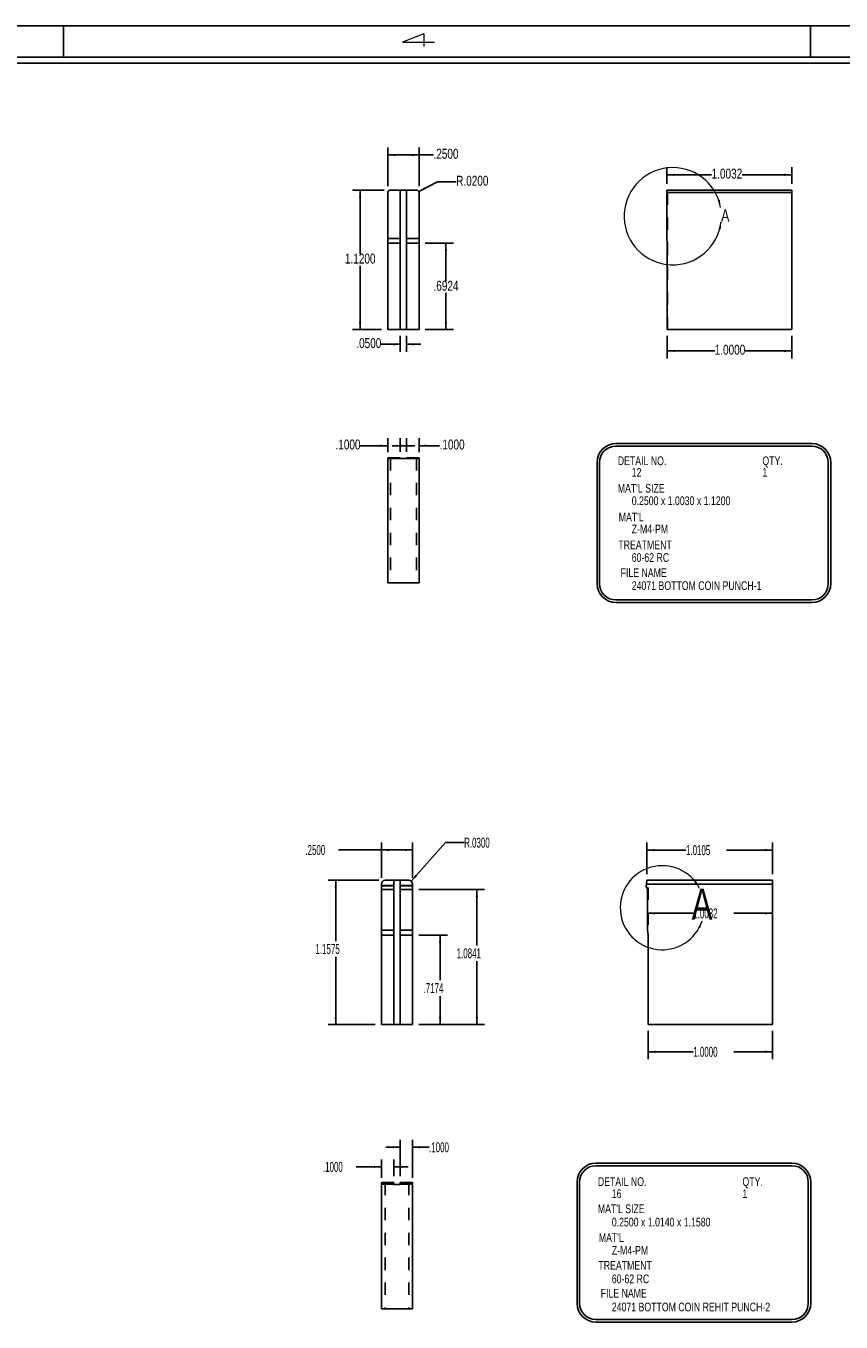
# Model space of a CAD drawing. Header units: inches. Extents: x 1880 to 2363, y -453 to -54.
# Tile 769 of 1056: x 2030.65 to 2037.19, y -168.31 to -157.9. Entities that reach past the tile are written whole.
import ezdxf

# ---------------------------------------------------------------- set-up
doc = ezdxf.new("R2010")
doc.units = ezdxf.units.IN
doc.header["$LTSCALE"] = 0.5
doc.header["$MEASUREMENT"] = 0
doc.linetypes.add('HIDDEN', pattern=[0.225, 0.15, -0.075])
for name, color, linetype in [('SID-M-D', 42, 'Continuous'), ('SID-M-H', 4, 'HIDDEN'), ('SID-M-M', 233, 'Continuous'), ('SID-M-S', 105, 'Continuous')]:
    doc.layers.add(name, color=color, linetype=linetype)
doc.styles.add('R', font='ROMAND.SHX')
doc.styles.add('SLDTEXTSTYLE0', font='TXT', dxfattribs={"width": 0.595745})

# ---------------------------------------------------------------- blocks, each defined once
blk = doc.blocks.new('*U9')
at = {"layer": 'SID-M-S'}
for p, q in [((0, 22.55), (-34, 22.55)), ((-23, 22.55), (-23, 22.3)), ((-17, 22.55), (-17, 22.3)), ((0, 22.3), (-34, 22.3)), ((0, 22.25), (-34, 22.25))]:
    blk.add_line(p, q, dxfattribs=at)
at = {"layer": 'SID-M-D', "style": 'R', "width": 4}
blk.add_text('4', height=0.1, dxfattribs=at).set_placement((-20.327, 22.386))

msp = doc.modelspace()

# ---------------------------------------------------------------- linework, layer by layer
at = {"color": 7, "linetype": 'Continuous', "lineweight": 18}
for centre, radius, start, end in [((2035.84282, -159.42934), 0.39031, 10.236711, 353.387246), ((2035.75788, -164.97971), 0.33738, 27.089102, 341.881116)]:
    msp.add_arc(centre, radius, start, end, dxfattribs=at)
for points in [[(2036.22692, -159.35998), (2036.22069, -159.29959), (2036.20283, -159.30426)], [(2036.23054, -159.47429), (2036.21002, -159.53142), (2036.22814, -159.53495)], [(2036.05825, -164.82607), (2036.03411, -164.77037), (2036.01849, -164.7802)], [(2036.07853, -165.08463), (2036.04641, -165.13614), (2036.06338, -165.14341)]]:
    msp.add_solid(points, dxfattribs=at)
at = {"layer": 'SID-M-D'}
for p, q in [((2033.55429, -159.18901), (2033.55429, -158.87796)), ((2033.55429, -158.93796), (2033.92069, -158.93796)), ((2033.80429, -159.18901), (2033.80429, -158.87796)), ((2035.79528, -159.16901), (2035.79528, -159.03705)), ((2036.79853, -159.16901), (2036.79853, -159.03705)), ((2033.80217, -159.23004), (2033.95309, -159.15435)), ((2033.95309, -159.15435), (2034.10309, -159.15435)), ((2035.79528, -159.09705), (2036.1546, -159.09705)), ((2036.79853, -159.09705), (2036.39843, -159.09705)), ((2033.52429, -159.21901), (2033.27145, -159.21901)), ((2033.33145, -159.21901), (2033.33145, -159.73163)), ((2033.85429, -159.64656), (2034.08044, -159.64656)), ((2034.02044, -159.64656), (2034.02044, -159.94995)), ((2033.33145, -160.33901), (2033.33145, -159.82688)), ((2034.02044, -160.33901), (2034.02044, -160.0452)), ((2033.50429, -160.33901), (2033.27145, -160.33901)), ((2033.65429, -160.38901), (2033.65429, -160.5177)), ((2033.70429, -160.38901), (2033.70429, -160.5177)), ((2033.85429, -160.33901), (2034.08044, -160.33901)), ((2035.79853, -160.38901), (2035.79853, -160.57063)), ((2036.79853, -160.38901), (2036.79853, -160.57063)), ((2033.65429, -160.4577), (2033.50031, -160.4577)), ((2033.70429, -160.4577), (2033.81968, -160.4577)), ((2035.79853, -160.51063), (2036.17926, -160.51063)), ((2036.79853, -160.51063), (2036.42309, -160.51063)), ((2033.55429, -161.32298), (2033.55429, -161.21151)), ((2033.65429, -161.31974), (2033.65429, -161.21151)), ((2033.70429, -161.31974), (2033.70429, -161.21151)), ((2033.80429, -161.32298), (2033.80429, -161.21151)), ((2033.55429, -161.27151), (2033.33303, -161.27151)), ((2033.76968, -161.27151), (2033.58891, -161.27151)), ((2033.80429, -161.27151), (2033.96987, -161.27151)), ((2033.50211, -164.73947), (2033.50211, -164.45637)), ((2033.74202, -164.76703), (2034.01696, -164.45711)), ((2033.75211, -164.73947), (2033.75211, -164.45637)), ((2034.01696, -164.45711), (2034.16696, -164.45711)), ((2035.63345, -164.70947), (2035.63345, -164.4573)), ((2036.64392, -164.70947), (2036.64392, -164.4573)), ((2033.50211, -164.51637), (2033.15769, -164.51637)), ((2033.75211, -164.51637), (2033.50211, -164.51637)), ((2035.63345, -164.5173), (2035.9486, -164.5173)), ((2036.64392, -164.5173), (2036.27371, -164.5173)), ((2033.48211, -164.75947), (2033.07511, -164.75947)), ((2033.13511, -164.75947), (2033.13511, -165.24725)), ((2033.80211, -164.83287), (2034.32917, -164.83287)), ((2034.26917, -164.83287), (2034.26917, -165.28183)), ((2035.64067, -165.02479), (2036.00729, -165.02479)), ((2036.64392, -165.02479), (2036.3324, -165.02479)), ((2033.80211, -165.19953), (2034.03389, -165.19953)), ((2033.97389, -165.19953), (2033.97389, -165.56157)), ((2033.13511, -165.91697), (2033.13511, -165.37425)), ((2034.26917, -165.91697), (2034.26917, -165.40883)), ((2033.97389, -165.91697), (2033.97389, -165.68857)), ((2033.45211, -165.91697), (2033.07511, -165.91697)), ((2033.80211, -165.91697), (2034.03389, -165.91697)), ((2033.80211, -165.91697), (2034.32917, -165.91697)), ((2035.64392, -165.96697), (2035.64392, -166.19616)), ((2036.64392, -165.96697), (2036.64392, -166.19616)), ((2035.64392, -166.13616), (2036.00729, -166.13616)), ((2036.64392, -166.13616), (2036.3324, -166.13616)), ((2033.65211, -167.135), (2033.65211, -166.84227)), ((2033.75211, -167.14886), (2033.75211, -166.84227)), ((2033.65211, -166.90227), (2033.53673, -166.90227)), ((2033.75211, -166.90227), (2033.8853, -166.90227)), ((2033.50211, -167.0597), (2033.29891, -167.0597)), ((2033.50211, -167.14886), (2033.50211, -166.9997)), ((2033.60211, -167.135), (2033.60211, -166.9997)), ((2033.60211, -167.0597), (2033.7175, -167.0597))]:
    msp.add_line(p, q, dxfattribs=at)
for points in [[(2033.55429, -158.93796), (2033.61429, -158.94719), (2033.61429, -158.92873)], [(2033.80429, -158.93796), (2033.74429, -158.92873), (2033.74429, -158.94719)], [(2035.79528, -159.09705), (2035.85528, -159.10628), (2035.85528, -159.08782)], [(2036.79853, -159.09705), (2036.73853, -159.08782), (2036.73853, -159.10628)], [(2033.33145, -159.21901), (2033.32222, -159.27901), (2033.34068, -159.27901)], [(2033.80217, -159.23004), (2033.85994, -159.21139), (2033.85167, -159.19489)], [(2034.02044, -159.64656), (2034.01121, -159.70656), (2034.02967, -159.70656)], [(2033.33145, -160.33901), (2033.34068, -160.27901), (2033.32222, -160.27901)], [(2034.02044, -160.33901), (2034.02967, -160.27901), (2034.01121, -160.27901)], [(2033.65429, -160.4577), (2033.59429, -160.44847), (2033.59429, -160.46693)], [(2033.70429, -160.4577), (2033.76429, -160.46693), (2033.76429, -160.44847)], [(2035.79853, -160.51063), (2035.85853, -160.51986), (2035.85853, -160.5014)], [(2036.79853, -160.51063), (2036.73853, -160.5014), (2036.73853, -160.51986)], [(2033.55429, -161.27151), (2033.49429, -161.26228), (2033.49429, -161.28074)], [(2033.70429, -161.27151), (2033.64429, -161.26228), (2033.64429, -161.28074)], [(2033.65429, -161.27151), (2033.71429, -161.28074), (2033.71429, -161.26228)], [(2033.80429, -161.27151), (2033.86429, -161.28074), (2033.86429, -161.26228)], [(2033.50211, -164.51637), (2033.56211, -164.5256), (2033.56211, -164.50714)], [(2033.75211, -164.51637), (2033.69211, -164.50714), (2033.69211, -164.5256)], [(2035.63345, -164.5173), (2035.69345, -164.52653), (2035.69345, -164.50807)], [(2036.64392, -164.5173), (2036.58392, -164.50807), (2036.58392, -164.52653)], [(2033.13511, -164.75947), (2033.12588, -164.81947), (2033.14434, -164.81947)], [(2033.74202, -164.76703), (2033.78874, -164.72827), (2033.77493, -164.71602)], [(2034.26917, -164.83287), (2034.25994, -164.89287), (2034.2784, -164.89287)], [(2035.64067, -165.02479), (2035.70067, -165.03402), (2035.70067, -165.01555)], [(2036.64392, -165.02479), (2036.58392, -165.01555), (2036.58392, -165.03402)], [(2033.97389, -165.19953), (2033.96466, -165.25953), (2033.98312, -165.25953)], [(2033.13511, -165.91697), (2033.14434, -165.85697), (2033.12588, -165.85697)], [(2033.97389, -165.91697), (2033.98312, -165.85697), (2033.96466, -165.85697)], [(2034.26917, -165.91697), (2034.2784, -165.85697), (2034.25994, -165.85697)], [(2035.64392, -166.13616), (2035.70392, -166.14539), (2035.70392, -166.12692)], [(2036.64392, -166.13616), (2036.58392, -166.12692), (2036.58392, -166.14539)], [(2033.65211, -166.90227), (2033.59211, -166.89304), (2033.59211, -166.9115)], [(2033.75211, -166.90227), (2033.81211, -166.9115), (2033.81211, -166.89304)], [(2033.50211, -167.0597), (2033.44211, -167.05047), (2033.44211, -167.06893)], [(2033.60211, -167.0597), (2033.66211, -167.06893), (2033.66211, -167.05047)]]:
    msp.add_solid(points, dxfattribs=at)
at = {"layer": 'SID-M-H'}
for p, q in [((2035.79528, -159.23901), (2036.79853, -159.23901)), ((2035.80028, -160.33901), (2035.80028, -159.21901)), ((2033.57429, -161.36974), (2033.57429, -162.37298)), ((2033.78429, -161.36974), (2033.78429, -162.37298)), ((2035.63082, -164.78947), (2036.64392, -164.78947)), ((2035.64567, -165.91697), (2035.64567, -164.75947)), ((2033.60211, -167.18471), (2033.50211, -167.18471)), ((2033.75211, -167.18471), (2033.65211, -167.18471)), ((2033.53211, -167.18839), (2033.53211, -168.19886)), ((2033.60211, -167.18839), (2033.53211, -167.18839)), ((2033.72211, -167.18839), (2033.65211, -167.18839)), ((2033.72211, -167.18839), (2033.72211, -168.19886))]:
    msp.add_line(p, q, dxfattribs=at)
for centre, start_param, end_param in [((2033.53211, -167.18577), 3.14159265, 4.71238898), ((2033.72211, -167.18577), 4.71238898, 6.28318531)]:
    msp.add_ellipse(centre, major_axis=(0.03, 0), ratio=0.08748866, start_param=start_param, end_param=end_param, dxfattribs=at)
at = {"layer": 'SID-M-M'}
for p, q in [((2035.38542, -161.25449), (2036.95991, -161.25449)), ((2035.38542, -161.27449), (2036.95991, -161.27449)), ((2035.23417, -161.40574), (2035.23417, -162.37863)), ((2035.25417, -161.40574), (2035.25417, -162.37863)), ((2037.09116, -161.40574), (2037.09116, -162.37863)), ((2037.11116, -161.40574), (2037.11116, -162.37863)), ((2035.38542, -162.50988), (2036.95991, -162.50988)), ((2035.38542, -162.52988), (2036.95991, -162.52988)), ((2035.22535, -167.03036), (2036.79984, -167.03036)), ((2035.22535, -167.03036), (2036.79984, -167.03036)), ((2035.22535, -167.05036), (2036.79984, -167.05036)), ((2035.0741, -167.18161), (2035.0741, -168.1545)), ((2035.0741, -167.18161), (2035.0741, -168.1545)), ((2035.0941, -167.18161), (2035.0941, -168.1545)), ((2036.93109, -167.18161), (2036.93109, -168.1545)), ((2036.95109, -167.18161), (2036.95109, -168.1545)), ((2036.95109, -167.18161), (2036.95109, -168.1545)), ((2035.22535, -168.28575), (2036.79984, -168.28575)), ((2035.22535, -168.30575), (2036.79984, -168.30575)), ((2035.22535, -168.30575), (2036.79984, -168.30575))]:
    msp.add_line(p, q, dxfattribs=at)
for centre, radius, start, end in [((2035.38542, -161.40574), 0.15125, 90, 180), ((2036.95991, -161.40574), 0.15125, 0, 90), ((2035.38542, -161.40574), 0.13125, 90, 180), ((2036.95991, -161.40574), 0.13125, 0, 90), ((2035.38542, -162.37863), 0.15125, 180, 270), ((2035.38542, -162.37863), 0.13125, 180, 270), ((2036.95991, -162.37863), 0.13125, 270, 0), ((2036.95991, -162.37863), 0.15125, 270, 0), ((2035.22535, -167.18161), 0.15125, 90, 180), ((2035.22535, -167.18161), 0.13125, 90, 180), ((2036.79984, -167.18161), 0.15125, 0, 90), ((2036.79984, -167.18161), 0.15125, 0, 90), ((2036.79984, -167.18161), 0.13125, 0, 90), ((2035.22535, -168.1545), 0.15125, 180, 270), ((2035.22535, -168.1545), 0.15125, 180, 270), ((2035.22535, -168.1545), 0.13125, 180, 270), ((2036.79984, -168.1545), 0.15125, 270, 0), ((2036.79984, -168.1545), 0.13125, 270, 0), ((2036.79984, -168.1545), 0.15125, 270, 0)]:
    msp.add_arc(centre, radius, start, end, dxfattribs=at)
at = {"layer": 'SID-M-S'}
for p, q in [((2033.55429, -160.33901), (2033.55429, -159.23901)), ((2033.57429, -159.21901), (2033.78429, -159.21901)), ((2033.65429, -159.21901), (2033.65429, -160.33901)), ((2033.70429, -160.33901), (2033.70429, -159.21901)), ((2033.80429, -160.33901), (2033.80429, -159.23901)), ((2035.79528, -159.60719), (2035.79528, -159.21901)), ((2035.79528, -159.21901), (2036.79853, -159.21901)), ((2035.79528, -159.23901), (2036.79853, -159.23901)), ((2036.79853, -160.33901), (2036.79853, -159.21901)), ((2033.65429, -159.60719), (2033.55429, -159.60719)), ((2033.55429, -159.64656), (2033.65429, -159.64656)), ((2033.80429, -159.60719), (2033.70429, -159.60719)), ((2033.70429, -159.64656), (2033.80429, -159.64656)), ((2035.79853, -159.64656), (2035.79528, -159.60719)), ((2035.79853, -160.33901), (2035.79853, -159.64656)), ((2033.55429, -160.33901), (2033.80429, -160.33901)), ((2035.79853, -160.33901), (2036.79853, -160.33901)), ((2033.55429, -161.36974), (2033.55429, -162.37298)), ((2033.65429, -161.36974), (2033.55429, -161.36974)), ((2033.55429, -161.37298), (2033.65429, -161.37298)), ((2033.65429, -161.37474), (2033.65429, -161.36974)), ((2033.65429, -161.37474), (2033.70429, -161.37474)), ((2033.70429, -161.37474), (2033.70429, -161.36974)), ((2033.80429, -161.36974), (2033.70429, -161.36974)), ((2033.70429, -161.37298), (2033.80429, -161.37298)), ((2033.80429, -161.36974), (2033.80429, -162.37298)), ((2033.55429, -162.37298), (2033.80429, -162.37298)), ((2033.50211, -164.78947), (2033.50211, -164.80155)), ((2033.60211, -164.75947), (2033.53211, -164.75947)), ((2033.60211, -164.80155), (2033.60211, -164.75947)), ((2033.65211, -164.75947), (2033.60211, -164.75947)), ((2033.72211, -164.75947), (2033.65211, -164.75947)), ((2033.65211, -164.75947), (2033.65211, -164.80155)), ((2033.75211, -164.78947), (2033.75211, -164.80155)), ((2035.63082, -164.78947), (2035.62977, -164.80155)), ((2035.63345, -164.75947), (2035.63082, -164.78947)), ((2035.63082, -164.78947), (2036.64392, -164.78947)), ((2035.63345, -164.75947), (2036.64392, -164.75947)), ((2036.64392, -164.78947), (2036.64392, -164.75947)), ((2036.64392, -165.91697), (2036.64392, -164.78947)), ((2033.50211, -164.80155), (2033.50211, -164.80369)), ((2033.60211, -164.80155), (2033.50211, -164.80155)), ((2033.60211, -164.80369), (2033.50211, -164.80369)), ((2033.50211, -164.80369), (2033.50211, -164.83287)), ((2033.60211, -164.83287), (2033.50211, -164.83287)), ((2033.50211, -164.83287), (2033.50211, -165.16016)), ((2033.60211, -164.80369), (2033.60211, -164.80155)), ((2033.60211, -164.80369), (2033.60211, -164.83287)), ((2033.60211, -165.16016), (2033.60211, -164.83287)), ((2033.75211, -164.80155), (2033.65211, -164.80155)), ((2033.65211, -164.80155), (2033.65211, -164.80369)), ((2033.75211, -164.80369), (2033.65211, -164.80369)), ((2033.65211, -164.83287), (2033.65211, -164.80369)), ((2033.75211, -164.83287), (2033.65211, -164.83287)), ((2033.65211, -164.83287), (2033.65211, -165.16016)), ((2033.75211, -164.80155), (2033.75211, -164.80369)), ((2033.75211, -164.80369), (2033.75211, -164.83287)), ((2033.75211, -164.83287), (2033.75211, -165.16016)), ((2035.63005, -164.80369), (2035.64067, -164.83287)), ((2035.64067, -164.83287), (2035.64067, -165.16016)), ((2033.60211, -165.16016), (2033.50211, -165.16016)), ((2033.50211, -165.16016), (2033.50211, -165.19953)), ((2033.50211, -165.19953), (2033.60211, -165.19953)), ((2033.50211, -165.19953), (2033.50211, -165.91697)), ((2033.60211, -165.19953), (2033.60211, -165.16016)), ((2033.60211, -165.19953), (2033.60211, -165.91697)), ((2033.75211, -165.16016), (2033.65211, -165.16016)), ((2033.65211, -165.16016), (2033.65211, -165.19953)), ((2033.65211, -165.19953), (2033.75211, -165.19953)), ((2033.65211, -165.91697), (2033.65211, -165.19953)), ((2033.75211, -165.16016), (2033.75211, -165.19953)), ((2033.75211, -165.19953), (2033.75211, -165.91697)), ((2035.64067, -165.16016), (2035.64392, -165.19953)), ((2035.64392, -165.19953), (2035.64392, -165.91697)), ((2033.60211, -165.91697), (2033.50211, -165.91697)), ((2033.60211, -165.91697), (2033.65211, -165.91697)), ((2033.75211, -165.91697), (2033.65211, -165.91697)), ((2035.64392, -165.91697), (2036.64392, -165.91697)), ((2033.60211, -167.18469), (2033.50211, -167.18469)), ((2033.50211, -167.18469), (2033.50211, -167.185)), ((2033.60211, -167.185), (2033.50211, -167.185)), ((2033.50211, -167.185), (2033.50211, -167.19562)), ((2033.60211, -167.185), (2033.60211, -167.18469)), ((2033.60211, -167.185), (2033.60211, -167.19562)), ((2033.75211, -167.18469), (2033.65211, -167.18469)), ((2033.65211, -167.18469), (2033.65211, -167.185)), ((2033.75211, -167.185), (2033.65211, -167.185)), ((2033.65211, -167.19562), (2033.65211, -167.185)), ((2033.75211, -167.18469), (2033.75211, -167.185)), ((2033.75211, -167.185), (2033.75211, -167.19562)), ((2033.60211, -167.19562), (2033.50211, -167.19562)), ((2033.50211, -167.19562), (2033.50211, -167.19886)), ((2033.50211, -167.19886), (2033.50211, -168.19886)), ((2033.60211, -167.19886), (2033.50211, -167.19886)), ((2033.60211, -167.19886), (2033.60211, -167.19562)), ((2033.60211, -167.20062), (2033.60211, -167.19886)), ((2033.60211, -167.20062), (2033.65211, -167.20062)), ((2033.75211, -167.19562), (2033.65211, -167.19562)), ((2033.65211, -167.19562), (2033.65211, -167.19886)), ((2033.65211, -167.20062), (2033.65211, -167.19886)), ((2033.75211, -167.19886), (2033.65211, -167.19886)), ((2033.75211, -167.19562), (2033.75211, -167.19886)), ((2033.75211, -167.19886), (2033.75211, -168.19886)), ((2033.50211, -168.19886), (2033.75211, -168.19886))]:
    msp.add_line(p, q, dxfattribs=at)
for centre, radius, start, end in [((2033.57429, -159.23901), 0.02, 90, 180), ((2033.78429, -159.23901), 0.02, 0, 90), ((2033.53211, -164.78947), 0.03, 90, 180), ((2033.72211, -164.78947), 0.03, 0, 90), ((2035.63475, -164.80198), 0.005, 175, 200)]:
    msp.add_arc(centre, radius, start, end, dxfattribs=at)

# ---------------------------------------------------------------- block references
at = {"layer": 'SID-M-D'}
msp.add_blockref('*U9', (2053.94783, -180.452), dxfattribs=at)

# ---------------------------------------------------------------- texts
at = {"color": 7, "lineweight": 18, "style": 'SLDTEXTSTYLE0', "width": 0.75}
for height, p in [(0.1, (2036.23054, -159.47429)), (0.25, (2035.99325, -165.07607))]:
    msp.add_text('A', height=height, dxfattribs=at).set_placement(p)
at = {"layer": 'SID-M-D', "style": 'SLDTEXTSTYLE0', "width": 0.75}
for s, height, p in [('.2500', 0.08, (2033.92069, -158.96824)), ('1.0032', 0.08, (2036.1546, -159.12733)), ('R.0200', 0.08, (2034.10309, -159.18463)), ('1.1200', 0.08, (2033.20953, -159.80953)), ('.6924', 0.08, (2033.92069, -160.02785)), ('.0500', 0.08, (2033.30081, -160.48798)), ('1.0000', 0.08, (2036.17926, -160.54091)), ('.1000', 0.08, (2033.13353, -161.30179)), ('.1000', 0.08, (2033.96987, -161.30179)), ('DETAIL NO.', 0.07, (2035.40081, -161.42745)), ('QTY.', 0.07, (2036.56226, -161.42745)), ('12', 0.07, (2035.51279, -161.52021)), ('1', 0.07, (2036.56226, -161.52021)), ("MAT'L SIZE", 0.07, (2035.40081, -161.64834)), ('0.2500 x 1.0030 x 1.1200', 0.07, (2035.51279, -161.74812)), ("MAT'L", 0.07, (2035.40867, -161.87932)), ('Z-M4-PM', 0.07, (2035.51279, -161.97503)), ('TREATMENT', 0.07, (2035.40538, -162.10255)), ('60-62 RC', 0.07, (2035.51279, -162.20386)), ('FILE NAME', 0.07, (2035.42358, -162.32604)), ('24071 BOTTOM COIN PUNCH-1', 0.07, (2035.51279, -162.42968)), ('DETAIL NO.', 0.07, (2035.24075, -167.2132)), ('QTY.', 0.07, (2036.40219, -167.2132)), ('16', 0.07, (2035.35272, -167.3103)), ('1', 0.07, (2036.40219, -167.3103)), ("MAT'L SIZE", 0.07, (2035.24075, -167.43132)), ('0.2500 x 1.0140 x 1.1580', 0.07, (2035.35272, -167.5382)), ("MAT'L", 0.07, (2035.2486, -167.66229)), ('Z-M4-PM', 0.07, (2035.35272, -167.76512)), ('TREATMENT', 0.07, (2035.24532, -167.88553)), ('60-62 RC', 0.07, (2035.35272, -167.99395)), ('FILE NAME', 0.07, (2035.26351, -168.10901)), ('24071 BOTTOM COIN REHIT PUNCH-2', 0.07, (2035.35272, -168.21976))]:
    msp.add_text(s, height=height, dxfattribs=at).set_placement(p)
at = {"layer": 'SID-M-D', "char_height": 0.08, "attachment_point": 1, "style": 'SLDTEXTSTYLE0'}
for s, insert in [('.2500', (2032.89169, -164.47674)), ('R.0300', (2034.16696, -164.41748)), ('1.0105', (2035.9486, -164.47767)), ('1.0032', (2036.00729, -164.98516)), ('1.1575', (2032.97256, -165.27113)), ('1.0841', (2034.10661, -165.30571)), ('.7174', (2033.84089, -165.58544)), ('1.0000', (2036.00729, -166.09653)), ('.1000', (2033.8853, -166.86264)), ('.1000', (2033.03291, -167.02007))]:
    msp.add_mtext(s, dxfattribs=dict(at, insert=insert))

doc.saveas('drawing.dxf')
